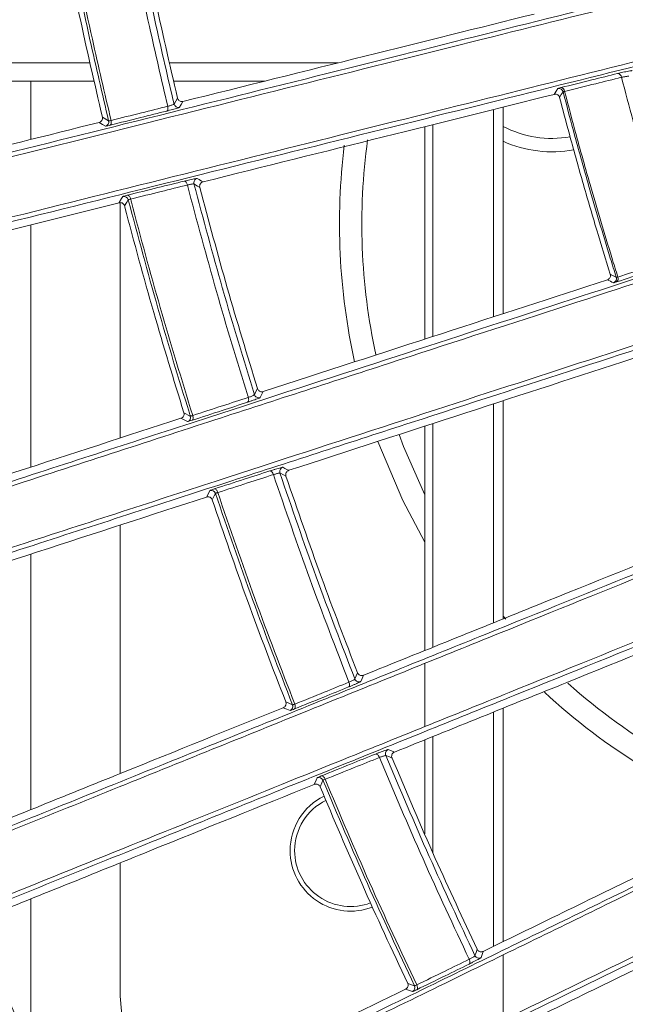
# Model space of a CAD drawing. Header units: millimetres. Extents: x 0 to 1118, y 0 to 864.
# Tile 312 of 512: x 475 to 482, y 399 to 410. Entities that reach past the tile are written whole.
import ezdxf

# ---------------------------------------------------------------- set-up
doc = ezdxf.new("R2010")
doc.units = ezdxf.units.MM
doc.styles.add('SLDTEXTSTYLE0', font='TXT', dxfattribs={"width": 0.605})
doc.dimstyles.new('SLDDIMSTYLE3', dxfattribs={"dimtxt": 3.175, "dimasz": 3.302, "dimexe": 0, "dimexo": 0.0625, "dimgap": 0.79375, "dimtad": 0, "dimtih": 1, "dimtoh": 1, "dimdec": 1, "dimlfac": 4, "dimrnd": 1e-09, "dimzin": 12, "dimdsep": 46, "dimtxsty": 'SLDTEXTSTYLE0', "dimsah": 1, "dimcen": 0.09, "dimadec": 0, "dimazin": 3, "dimtfac": 1, "dimtofl": 0, "dimtmove": 0, "dimatfit": 3, "dimfxl": 1, "dimfrac": 2, "dimtolj": 1, "dimtzin": 12, "dimarcsym": 0})

# ---------------------------------------------------------------- blocks, each defined once
blk = doc.blocks.new('_D_9')
at = {"color": 7, "linetype": 'Continuous', "lineweight": 0}
for p, q in [((522.125, 420.339), (447.138, 420.339)), ((448.738, 420.339), (448.738, 403.935)), ((448.738, 382.658), (448.738, 399.062)), ((465.736, 382.658), (447.138, 382.658))]:
    blk.add_line(p, q, dxfattribs=at)
for points in [[(448.738, 420.339), (448.23, 417.037), (449.246, 417.037)], [(448.738, 382.658), (449.246, 385.96), (448.23, 385.96)]]:
    blk.add_solid(points, dxfattribs=at)
at = {"color": 7, "linetype": 'Continuous', "lineweight": 0, "insert": (443.281, 403.155), "char_height": 3.175, "attachment_point": 1, "style": 'SLDTEXTSTYLE0'}
blk.add_mtext('150.7', dxfattribs=at)

msp = doc.modelspace()

# ---------------------------------------------------------------- linework, layer by layer
at = {"color": 7, "linetype": 'Continuous', "lineweight": 15}
for p, q in [((475.8638, 409.6419), (474.6521, 409.6419)), ((478.6299, 409.6419), (476.7506, 409.6419)), ((473.0685, 409.4396), (475.9095, 409.4396)), ((475.2003, 409.4396), (475.2003, 408.7867)), ((476.7961, 409.4396), (477.8185, 409.4396)), ((480.4732, 406.8418), (480.4732, 409.1485)), ((480.3646, 409.1214), (480.3646, 406.8065)), ((479.5982, 408.9303), (479.5982, 406.5575)), ((479.6896, 406.5872), (479.6896, 408.9531)), ((476.2003, 408.081), (476.2003, 405.4534)), ((475.2003, 407.8338), (475.2003, 405.1284)), ((480.4732, 403.433), (480.4732, 405.8695)), ((480.3646, 405.8343), (480.3646, 403.3891)), ((479.5982, 405.5852), (479.5982, 403.0795)), ((479.6896, 403.1164), (479.6896, 405.6149)), ((476.2003, 404.4811), (476.2003, 401.7065)), ((475.2003, 404.1562), (475.2003, 401.3025)), ((480.4732, 403.465), (480.5021, 403.4303)), ((479.5982, 402.9356), (479.5982, 402.2298)), ((480.4732, 399.8284), (480.4732, 402.4357)), ((480.3646, 402.3918), (480.3646, 399.7755)), ((479.6896, 400.8207), (479.6896, 402.1191)), ((479.5982, 402.0822), (479.5982, 401.0327)), ((476.2003, 400.7092), (476.2003, 399.2183)), ((475.2003, 400.3052), (475.2003, 398.8161)), ((480.4732, 398.9522), (480.4732, 399.6803)), ((476.2328, 398.8161), (476.2003, 399.2183))]:
    msp.add_line(p, q, dxfattribs=at)
at = {"color": 9, "linetype": 'Continuous', "lineweight": 0}
for p, q in [((476.0005, 409.0363), (476.0699, 408.995)), ((476.9102, 405.7351), (476.9821, 405.6988)), ((476.8777, 405.6735), (476.9508, 405.6367)), ((478.0479, 402.5054), (478.122, 402.4743)), ((479.4082, 399.3629), (479.484, 399.3372)), ((479.3846, 399.2975), (479.4617, 399.2713))]:
    msp.add_line(p, q, dxfattribs=at)
at = {"color": 9, "linetype": 'Continuous', "lineweight": 0, "flags": 128}
for points in [[(481.0435, 409.2907), (481.0644, 409.3247), (481.0836, 409.3559)], [(481.1426, 409.3196), (481.1231, 409.2879), (481.1036, 409.2563)], [(476.7301, 409.1573), (476.7318, 409.1481), (476.7327, 409.1391), (476.7326, 409.1306), (476.7316, 409.1228), (476.7297, 409.1161), (476.7269, 409.1107), (476.7235, 409.1068), (476.7194, 409.1045)], [(476.8002, 409.1827), (476.8196, 409.2156), (476.8392, 409.2485)], [(476.9, 409.2105), (476.8802, 409.1771), (476.8618, 409.1461)], [(476.0343, 408.9352), (476.0003, 408.9554), (475.9639, 408.9771)], [(476.0971, 408.9991), (476.0989, 408.9899), (476.0998, 408.9809), (476.0999, 408.9723), (476.0991, 408.9646), (476.0974, 408.958), (476.0949, 408.9526), (476.0917, 408.9487), (476.0879, 408.9465)], [(476.9144, 408.3221), (476.9192, 408.3219), (476.9242, 408.32), (476.9293, 408.3162), (476.9343, 408.3109), (476.9389, 408.3042), (476.943, 408.2963), (476.9465, 408.2876), (476.9492, 408.2783)], [(477.0209, 408.3027), (477.021, 408.3008), (477.0225, 408.2909)], [(477.0877, 408.2513), (477.0617, 408.2671), (477.0225, 408.2909)], [(477.0598, 408.3522), (477.0823, 408.3386), (477.1083, 408.3228), (477.1238, 408.3134)], [(476.2826, 408.1651), (476.2871, 408.1649), (476.2919, 408.1629), (476.2967, 408.1591), (476.3015, 408.1537), (476.3059, 408.147), (476.3099, 408.1391), (476.3133, 408.1303), (476.316, 408.1211)], [(476.1875, 408.0799), (476.1884, 408.0814), (476.2154, 408.1259), (476.2301, 408.15)], [(476.2896, 408.1138), (476.2742, 408.0884), (476.2478, 408.0449)], [(477.6975, 405.9371), (477.7146, 405.9711), (477.7317, 406.0052)], [(477.795, 405.9716), (477.7776, 405.937), (477.7616, 405.9049)], [(477.6291, 405.9064), (477.6314, 405.8974), (477.6328, 405.8885), (477.6333, 405.88), (477.6328, 405.8723), (477.6313, 405.8655), (477.6289, 405.8599), (477.6257, 405.8558), (477.6218, 405.8532)], [(477.0087, 405.7044), (477.0111, 405.6954), (477.0126, 405.6865), (477.0132, 405.678), (477.0128, 405.6703), (477.0115, 405.6635), (477.0094, 405.6581), (477.0064, 405.654), (477.0028, 405.6515)], [(477.8708, 405.086), (477.8757, 405.0862), (477.881, 405.0846), (477.8864, 405.0812), (477.8918, 405.0762), (477.897, 405.0698), (477.9017, 405.0622), (477.9057, 405.0537), (477.9091, 405.0446)], [(477.9793, 405.0735), (477.9794, 405.0723), (477.9816, 405.0626)], [(478.0145, 405.1264), (478.0388, 405.1139), (478.0667, 405.0995), (478.0808, 405.0922)], [(478.0492, 405.0277), (478.0213, 405.0421), (477.9816, 405.0626)], [(477.1634, 404.7941), (477.1875, 404.8408), (477.2009, 404.8668)], [(477.2515, 404.8853), (477.2561, 404.8854), (477.2611, 404.8837), (477.2663, 404.8803), (477.2715, 404.8752), (477.2764, 404.8688), (477.281, 404.8611), (477.285, 404.8526), (477.2883, 404.8435)], [(477.2628, 404.8348), (477.2488, 404.8076), (477.2259, 404.7634)], [(478.819, 402.762), (478.8336, 402.797), (478.8482, 402.832)], [(478.9138, 402.8029), (478.8989, 402.7673), (478.8852, 402.7344)], [(478.7527, 402.7261), (478.7556, 402.7173), (478.7575, 402.7086), (478.7585, 402.7002), (478.7585, 402.6924), (478.7574, 402.6856), (478.7553, 402.6799), (478.7523, 402.6755), (478.7486, 402.6726)], [(478.1478, 402.4812), (478.1508, 402.4725), (478.1528, 402.4637), (478.1539, 402.4554), (478.1541, 402.4477), (478.1532, 402.4409), (478.1513, 402.4352), (478.1486, 402.431), (478.145, 402.4282)], [(479.0506, 401.9243), (479.0556, 401.9249), (479.0611, 401.9237), (479.0668, 401.9207), (479.0726, 401.9161), (479.0783, 401.91), (479.0835, 401.9027), (479.0882, 401.8944), (479.0922, 401.8855)], [(479.2332, 401.879), (479.2038, 401.8917), (479.1636, 401.909)], [(479.1921, 401.9749), (479.2176, 401.9639), (479.2469, 401.9513), (479.2602, 401.9456)], [(478.4467, 401.6809), (478.4514, 401.6814), (478.4566, 401.68), (478.4621, 401.677), (478.4677, 401.6723), (478.4732, 401.6662), (478.4784, 401.6588), (478.483, 401.6506), (478.4869, 401.6417)], [(478.3661, 401.5843), (478.3867, 401.632), (478.3984, 401.6593)], [(478.4624, 401.6317), (478.4501, 401.6032), (478.4307, 401.5581)], [(480.1592, 399.6729), (480.1713, 399.7087), (480.1833, 399.7445)], [(480.2508, 399.7199), (480.2385, 399.6836), (480.2272, 399.65)], [(480.0953, 399.6319), (480.0987, 399.6233), (480.1013, 399.6148), (480.1027, 399.6065), (480.1032, 399.5988), (480.1025, 399.5919), (480.1007, 399.5861), (480.098, 399.5815), (480.0944, 399.5784)], [(479.5089, 399.3454), (479.5124, 399.3369), (479.515, 399.3283), (479.5166, 399.3201), (479.5172, 399.3124), (479.5167, 399.3056), (479.5152, 399.2999), (479.5127, 399.2954), (479.5093, 399.2924)]]:
    msp.add_lwpolyline(points, dxfattribs=at)
at = {"color": 7, "linetype": 'Continuous', "lineweight": 15, "flags": 128}
for points in [[(479.0742, 405.415), (479.3523, 404.7544), (479.5982, 404.2886)], [(479.3121, 405.4923), (479.3622, 405.3592), (479.5982, 404.8203)]]:
    msp.add_lwpolyline(points, dxfattribs=at)
at = {"color": 9, "linetype": 'Continuous', "lineweight": 0}
for centre, radius, start, end in [((481.7487, 409.4775), 0.0459, 4.55047, 86.48602), ((481.1143, 409.3203), 0.0458, 4.24423, 85.47757), ((481.0942, 409.307), 0.05, 14.5863, 102.19142), ((476.8488, 409.1944), 0.05, 193.58458, 285.08942), ((476.2412, 408.1012), 0.05, 14.56174, 102.86593), ((477.2136, 398.2592), 9.9934, 63.28737, 63.72507), ((481.6888, 407.2332), 0.05, 289.82361, 17.21954), ((481.7142, 407.2318), 0.0444, 305.49734, 24.9666), ((477.7452, 405.9522), 0.05, 197.60415, 289.10598), ((477.2154, 404.8189), 0.05, 18.54559, 106.8439), ((478.8655, 402.7804), 0.05, 201.62143, 293.13334), ((474.592, 394.1687), 8.955, 66.97157, 67.4938), ((479.2099, 401.9282), 0.05, 110.85568, 202.54495), ((478.4162, 401.6125), 0.05, 22.53486, 110.81101), ((480.2044, 399.6945), 0.05, 205.63275, 297.16885)]:
    msp.add_arc(centre, radius, start, end, dxfattribs=at)
at = {"color": 7, "linetype": 'Continuous', "lineweight": 15}
for centre, radius, start, end in [((476.0212, 408.9835), 0.05, 285.12869, 13.34738), ((481.0217, 409.9864), 1.1875, 242.49056, 279.67805), ((485.7717, 407.8458), 7.125, 172.93092, 192.4956), ((485.7717, 407.8458), 6.875, 172.17527, 192.27417), ((481.0217, 409.9864), 1.3375, 245.78929, 280.35846), ((477.071, 408.3035), 0.05, 102.90848, 180.82613), ((476.9343, 405.6839), 0.05, 289.15582, 17.32752), ((478.0291, 405.0785), 0.05, 106.88436, 185.75692), ((485.7717, 407.8458), 6.875, 228.27492, 251.31862), ((485.7717, 407.8458), 7.125, 227.23816, 249.56344), ((478.0754, 402.4561), 0.05, 293.17779, 21.31524), ((478.7717, 400.8458), 0.6763, 116.06765, 180), ((478.7717, 400.8458), 0.625, 116.16871, 180), ((478.7717, 400.8458), 0.6763, 180, 291.2219), ((478.7717, 400.8458), 0.625, 180, 290.816), ((479.4388, 399.3158), 0.05, 297.21094, 25.30607)]:
    msp.add_arc(centre, radius, start, end, dxfattribs=at)
for points, knots in [([(472.2245, 407.9565), (472.9129, 408.1281), (474.3026, 408.4746), (476.3194, 408.9776), (478.2844, 409.4676), (480.1898, 409.9428), (481.9996, 410.3942), (483.7085, 410.8204), (485.3189, 411.222), (487.363, 411.7318), (488.7915, 412.088), (489.7453, 412.3259)], [0, 0, 0, 0, 0.0916666, 0.185036, 0.2860216, 0.3870751, 0.4908426, 0.5946389, 0.6957425, 0.7968568, 1, 1, 1, 1]), ([(489.7202, 412.2702), (488.7709, 412.0336), (487.3453, 411.6781), (485.3029, 411.1687), (483.7026, 410.7695), (482.0216, 410.3501), (480.2328, 409.9038), (478.319, 409.4263), (476.3391, 408.9323), (474.6333, 408.5066), (473.2791, 408.1687), (472.5768, 407.9935), (472.2257, 407.9058)], [0, 0, 0, 0, 0.2024487, 0.3040552, 0.4056507, 0.5069712, 0.6082658, 0.7117605, 0.8151813, 0.9068115, 0.9534093, 1, 1, 1, 1]), ([(472.1781, 407.2203), (472.5422, 407.3111), (473.2704, 407.4928), (474.7007, 407.8495), (476.449, 408.2855), (478.4391, 408.7818), (480.3393, 409.2556), (482.1436, 409.7054), (483.8482, 410.1304), (485.4556, 410.5311), (487.4973, 411.04), (488.9255, 411.3958), (489.879, 411.6334)], [0, 0, 0, 0, 0.0477, 0.0954081, 0.1927469, 0.2927431, 0.3928061, 0.4955298, 0.5982817, 0.6984817, 0.7986923, 1, 1, 1, 1]), ([(489.9281, 411.5928), (488.9779, 411.356), (487.5509, 411.0003), (485.5086, 410.4912), (483.9085, 410.0923), (482.2274, 409.6733), (480.4384, 409.2274), (478.5246, 408.7504), (476.5123, 408.2488), (474.7507, 407.8097), (473.3173, 407.4524), (472.5726, 407.2668), (472.2003, 407.1739)], [0, 0, 0, 0, 0.2003383, 0.3008746, 0.4014004, 0.5017519, 0.6020778, 0.7045608, 0.8069713, 0.9025729, 0.9512908, 1, 1, 1, 1]), ([(476.8392, 409.2485), (476.7506, 409.631), (476.5749, 410.3898), (476.4269, 411.1547), (476.3534, 411.534)], [0, 0, 0, 0, 0.5040153, 1, 1, 1, 1]), ([(476.0005, 409.0363), (475.9126, 409.4168), (475.7331, 410.1936), (475.5771, 410.9795), (475.5016, 411.383), (475.5009, 411.3867)], [0, 0, 0, 0, 0.4875544, 0.9953142, 1, 1, 1, 1]), ([(480.8199, 410.1879), (480.2004, 410.0335), (478.957, 409.7234), (477.5874, 409.3819), (476.9, 409.2105)], [0, 0, 0, 0, 0.4981744, 1, 1, 1, 1]), ([(472.2278, 404.0725), (472.345, 404.1106), (472.8634, 404.279), (473.7714, 404.5741), (474.9408, 404.9541), (476.0856, 405.3261), (477.517, 405.7913), (479.1806, 406.3319), (481.0377, 406.9354), (482.8022, 407.5088), (484.4704, 408.051), (486.0455, 408.5629), (488.0482, 409.2137), (489.4538, 409.6705), (490.3922, 409.9755)], [0, 0, 0, 0, 0.0148984, 0.0658832, 0.1168795, 0.1691852, 0.2215015, 0.3180193, 0.414599, 0.5136308, 0.6126886, 0.7093105, 0.8059426, 1, 1, 1, 1]), ([(490.371, 409.9186), (489.4367, 409.6151), (488.0336, 409.1592), (486.0325, 408.5088), (484.4669, 408), (482.8246, 407.4661), (481.0794, 406.8987), (479.2151, 406.2926), (477.51, 405.7381), (476.0321, 405.2576), (474.8162, 404.8622), (473.5516, 404.4509), (472.6741, 404.1656), (472.2354, 404.023)], [0, 0, 0, 0, 0.1935044, 0.2905819, 0.3876494, 0.4844866, 0.5813002, 0.6801003, 0.7788331, 0.8333907, 0.887936, 0.9439764, 1, 1, 1, 1]), ([(481.1179, 409.366), (481.2341, 409.3948), (481.4468, 409.4476), (481.6564, 409.4997), (481.7515, 409.5233)], [0, 0, 0, 0, 0.5459961, 1, 1, 1, 1]), ([(482.376, 407.4531), (482.3266, 407.6124), (482.2229, 407.9472), (482.0728, 408.4601), (481.9277, 408.9767), (481.8376, 409.3178), (481.7944, 409.4811)], [0, 0, 0, 0, 0.2371591, 0.4984881, 0.7598396, 1, 1, 1, 1]), ([(472.1746, 403.316), (472.3818, 403.3833), (472.991, 403.5814), (473.9863, 403.9049), (475.1544, 404.2846), (476.2974, 404.6561), (477.7255, 405.1203), (479.3842, 405.6593), (481.2351, 406.2608), (482.9939, 406.8323), (484.6576, 407.3728), (486.2296, 407.8835), (488.2297, 408.5332), (489.6355, 408.9897), (490.5739, 409.2945)], [0, 0, 0, 0, 0.0260078, 0.076461, 0.1269259, 0.1786855, 0.2304553, 0.3258331, 0.4212715, 0.5191023, 0.6169583, 0.7125209, 0.8080936, 1, 1, 1, 1]), ([(490.6257, 409.257), (489.6902, 408.9531), (488.2855, 408.4967), (486.2847, 407.8467), (484.7195, 407.3383), (483.0776, 406.8049), (481.3327, 406.2381), (479.4691, 405.6328), (477.7874, 405.0865), (476.359, 404.6224), (475.2232, 404.2535), (474.0433, 403.8702), (473.0259, 403.5396), (472.4049, 403.3379), (472.197, 403.2703)], [0, 0, 0, 0, 0.1910487, 0.2868821, 0.3827056, 0.4783958, 0.5740632, 0.6716674, 0.7692062, 0.8198143, 0.8704137, 0.9221822, 0.9739384, 1, 1, 1, 1]), ([(477.1238, 408.3134), (477.8058, 408.4834), (479.1756, 408.825), (480.4191, 409.135), (481.0435, 409.2907)], [0, 0, 0, 0, 0.4978782, 1, 1, 1, 1]), ([(481.1036, 409.2563), (481.1021, 409.2606), (481.099, 409.2692), (481.0896, 409.2804), (481.0757, 409.2895), (481.0592, 409.2933), (481.0482, 409.2915), (481.0435, 409.2907)], [0, 0, 0, 0, 0.1514352, 0.302177, 0.511024, 0.7910646, 1, 1, 1, 1]), ([(481.6701, 407.2811), (481.6193, 407.4457), (481.513, 407.7901), (481.3595, 408.3169), (481.2215, 408.8108), (481.1385, 409.1245), (481.1036, 409.2563)], [0, 0, 0, 0, 0.2514783, 0.5262769, 0.8010751, 1, 1, 1, 1]), ([(476.8392, 409.2485), (476.8408, 409.2435), (476.8442, 409.2335), (476.8544, 409.2215), (476.8677, 409.2128), (476.8836, 409.2082), (476.8945, 409.2097), (476.9, 409.2105)], [0, 0, 0, 0, 0.1823121, 0.3641429, 0.5578603, 0.7752976, 1, 1, 1, 1]), ([(475.9639, 408.9771), (475.9698, 408.9793), (475.9817, 408.9836), (475.995, 408.9978), (476.0019, 409.015), (476.0022, 409.0284), (476.0008, 409.035), (476.0005, 409.0363)], [0, 0, 0, 0, 0.2590523, 0.5190146, 0.7521013, 0.9516619, 1, 1, 1, 1]), ([(475.9639, 408.9771), (475.3799, 408.8315), (474.204, 408.5383), (472.9438, 408.2241), (472.3094, 408.0659)], [0, 0, 0, 0, 0.4965846, 1, 1, 1, 1]), ([(477.1238, 408.3134), (477.118, 408.3112), (477.1063, 408.3069), (477.0932, 408.2925), (477.0861, 408.2749), (477.0857, 408.2604), (477.0873, 408.253), (477.0877, 408.2513)], [0, 0, 0, 0, 0.2502742, 0.5011014, 0.7339712, 0.9367215, 1, 1, 1, 1]), ([(477.7317, 406.0052), (477.6169, 406.3796), (477.3887, 407.1244), (477.1877, 407.877), (477.0877, 408.2513)], [0, 0, 0, 0, 0.5027552, 1, 1, 1, 1]), ([(472.2853, 407.107), (472.9535, 407.2736), (474.3019, 407.6098), (475.5553, 407.9223), (476.1875, 408.0799)], [0, 0, 0, 0, 0.4955588, 1, 1, 1, 1]), ([(476.2478, 408.0449), (476.246, 408.0497), (476.2426, 408.0592), (476.2323, 408.0705), (476.2193, 408.0785), (476.2037, 408.0824), (476.193, 408.0808), (476.1875, 408.0799)], [0, 0, 0, 0, 0.1833958, 0.3664569, 0.5585652, 0.7745467, 1, 1, 1, 1]), ([(476.9102, 405.7351), (476.796, 406.1083), (476.5629, 406.8701), (476.3524, 407.6432), (476.2489, 408.0407), (476.2478, 408.0449)], [0, 0, 0, 0, 0.4871875, 0.9945729, 1, 1, 1, 1]), ([(472.2311, 400.0104), (472.759, 400.2237), (473.6896, 400.5997), (474.988, 401.1243), (476.1449, 401.5917), (477.2757, 402.0487), (478.6758, 402.6144), (480.2928, 403.2678), (482.091, 403.9945), (483.8006, 404.6853), (485.4196, 405.3395), (486.9518, 405.9587), (488.904, 406.7476), (490.2819, 407.3043), (491.2015, 407.6759)], [0, 0, 0, 0, 0.0644808, 0.1136638, 0.1628584, 0.2133112, 0.263774, 0.3551071, 0.4464955, 0.5400466, 0.633621, 0.7250437, 0.8164754, 1, 1, 1, 1]), ([(491.1844, 407.6181), (490.2682, 407.248), (488.8925, 406.6924), (486.9417, 405.904), (485.4184, 405.2884), (483.823, 404.6435), (482.1308, 403.9595), (480.3262, 403.2299), (478.6943, 402.5701), (477.3011, 402.0068), (476.1838, 401.5551), (475.0222, 401.0854), (473.7093, 400.5545), (472.7721, 400.1755), (472.2461, 399.9629)], [0, 0, 0, 0, 0.18310725, 0.27492464, 0.3667331, 0.45835931, 0.54996447, 0.64331966, 0.73661531, 0.78581999, 0.83501552, 0.88534031, 0.9356523, 1, 1, 1, 1]), ([(481.6375, 407.2201), (481.6434, 407.2227), (481.6543, 407.2275), (481.6657, 407.2409), (481.6715, 407.2551), (481.6729, 407.2687), (481.671, 407.2771), (481.6701, 407.2811)], [0, 0, 0, 0, 0.2850016, 0.5277768, 0.7115978, 0.8623902, 1, 1, 1, 1]), ([(481.6375, 407.2201), (481.03, 407.0227), (479.8107, 406.6266), (478.4685, 406.1904), (477.795, 405.9716)], [0, 0, 0, 0, 0.49824477, 1, 1, 1, 1]), ([(472.1723, 399.2282), (472.8079, 399.4851), (473.9877, 399.9621), (475.657, 400.6369), (477.1809, 401.2528), (478.8263, 401.9178), (480.563, 402.6197), (482.3624, 403.3468), (484.0571, 404.0315), (485.8357, 404.7501), (487.6849, 405.4971), (489.5985, 406.27), (490.8197, 406.7631), (491.4303, 407.0097)], [0, 0, 0, 0, 0.07651412, 0.14204612, 0.20781672, 0.27346898, 0.36440841, 0.45564171, 0.54707281, 0.6382827, 0.75880363, 0.87940735, 1, 1, 1, 1]), ([(491.4846, 406.9755), (490.5669, 406.6048), (489.1893, 406.0482), (487.2388, 405.2603), (485.716, 404.6452), (484.1213, 404.001), (482.4298, 403.3178), (480.6264, 402.5893), (478.9942, 401.93), (477.5984, 401.3661), (476.4759, 400.9127), (475.3085, 400.4411), (473.8844, 399.8658), (472.8316, 399.4405), (472.1937, 399.1827)], [0, 0, 0, 0, 0.1804331, 0.2708964, 0.3613508, 0.4517151, 0.5420589, 0.6341008, 0.726085, 0.7748471, 0.8236003, 0.8734706, 0.9233283, 1, 1, 1, 1]), ([(478.0808, 405.0922), (478.7493, 405.3094), (480.0917, 405.7456), (481.311, 406.1417), (481.9231, 406.3406)], [0, 0, 0, 0, 0.4979623, 1, 1, 1, 1]), ([(477.7317, 406.0052), (477.7337, 406.0003), (477.7377, 405.9906), (477.7488, 405.9793), (477.7626, 405.9715), (477.7788, 405.968), (477.7896, 405.9704), (477.795, 405.9716)], [0, 0, 0, 0, 0.1817171, 0.3629614, 0.5568146, 0.7752414, 1, 1, 1, 1]), ([(476.8777, 405.6735), (476.8835, 405.6761), (476.8951, 405.6812), (476.9074, 405.6964), (476.9131, 405.7141), (476.9124, 405.7274), (476.9105, 405.7339), (476.9102, 405.7351)], [0, 0, 0, 0, 0.2605129, 0.5220529, 0.75488, 0.9529772, 1, 1, 1, 1]), ([(476.8777, 405.6735), (476.2672, 405.4751), (475.0367, 405.0753), (473.7113, 404.6446), (473.0435, 404.4276)], [0, 0, 0, 0, 0.4961408, 1, 1, 1, 1]), ([(472.6127, 395.8992), (473.0686, 396.1215), (473.9865, 396.5692), (475.2817, 397.2009), (476.4885, 397.7895), (477.6094, 398.3363), (478.7041, 398.8703), (480.0544, 399.5289), (481.6114, 400.2884), (483.3414, 401.1323), (484.9877, 401.9354), (486.5498, 402.6973), (488.0324, 403.4205), (489.926, 404.3443), (491.2714, 405.0005), (492.1692, 405.4384)], [0, 0, 0, 0, 0.05429632, 0.10933308, 0.15644777, 0.20357356, 0.2518491, 0.30013417, 0.38701522, 0.47394535, 0.56276742, 0.65160992, 0.73856778, 0.82553387, 1, 1, 1, 1]), ([(492.1562, 405.3799), (491.2612, 404.9436), (489.9176, 404.2885), (488.0251, 403.3653), (486.5508, 402.646), (485.0098, 401.8942), (483.379, 401.0984), (481.6434, 400.2514), (480.0738, 399.4853), (478.7303, 398.8296), (477.6483, 398.3015), (476.5232, 397.7522), (475.3085, 397.16), (474.0104, 396.5233), (473.0924, 396.0831), (472.6346, 395.8542), (472.6346, 395.8542)], [0, 0, 0, 0, 0.17417932, 0.2614739, 0.34876037, 0.43591026, 0.52304137, 0.61170061, 0.70030724, 0.74744747, 0.79457943, 0.84273993, 0.89088839, 0.94509032, 0.99999955, 1, 1, 1, 1]), ([(478.0808, 405.0922), (478.0752, 405.0896), (478.0638, 405.0845), (478.0517, 405.0692), (478.0459, 405.0511), (478.0465, 405.0366), (478.0487, 405.0294), (478.0492, 405.0277)], [0, 0, 0, 0, 0.2515839, 0.5038132, 0.7365534, 0.9378609, 1, 1, 1, 1]), ([(478.8482, 402.832), (478.7121, 403.1856), (478.4324, 403.9125), (478.1792, 404.6493), (478.0492, 405.0277)], [0, 0, 0, 0, 0.4863707, 1, 1, 1, 1]), ([(472.8776, 395.2458), (472.8776, 395.2458), (473.295, 395.4544), (474.1374, 395.8583), (475.3979, 396.4764), (476.6498, 397.0865), (478.0034, 397.7472), (479.4214, 398.439), (480.8959, 399.1584), (482.3115, 399.849), (484.064, 400.7039), (486.0767, 401.6856), (488.3003, 402.77), (490.4147, 403.801), (491.7675, 404.4605), (492.4441, 404.7902)], [0, 0, 0, 0, 0.0000006, 0.0499309, 0.0998717, 0.1519586, 0.2040624, 0.2716787, 0.3393281, 0.4087404, 0.4781705, 0.607752, 0.7374086, 0.8686915, 1, 1, 1, 1]), ([(492.5005, 404.7596), (491.8308, 404.433), (490.4915, 403.7797), (488.6202, 402.8672), (486.9019, 402.0293), (485.3556, 401.2752), (483.8484, 400.5403), (482.3917, 399.8299), (480.9869, 399.1449), (479.5004, 398.42), (478.0708, 397.7228), (476.734, 397.0709), (475.497, 396.4676), (474.2148, 395.8423), (473.338, 395.4147), (472.8996, 395.2009)], [0, 0, 0, 0, 0.12980889, 0.25959371, 0.3468664, 0.43416507, 0.52138431, 0.5892135, 0.65702677, 0.72632258, 0.79558267, 0.84571364, 0.89582999, 0.9479213, 1, 1, 1, 1]), ([(473.3292, 403.5483), (473.9864, 403.7618), (475.3124, 404.1926), (476.5428, 404.5924), (477.1634, 404.7941)], [0, 0, 0, 0, 0.4956492, 1, 1, 1, 1]), ([(477.2259, 404.7634), (477.2239, 404.768), (477.2198, 404.7773), (477.2088, 404.7878), (477.1953, 404.7948), (477.1794, 404.7977), (477.1688, 404.7953), (477.1634, 404.7941)], [0, 0, 0, 0, 0.1824601, 0.3645161, 0.5563371, 0.7730827, 1, 1, 1, 1]), ([(478.0479, 402.5054), (477.903, 402.8818), (477.6152, 403.6294), (477.3551, 404.3871), (477.2259, 404.7634)], [0, 0, 0, 0, 0.5034984, 1, 1, 1, 1]), ([(482.6601, 404.3166), (482.0675, 404.0772), (480.8782, 403.5966), (479.57, 403.0681), (478.9138, 402.8029)], [0, 0, 0, 0, 0.4983314, 1, 1, 1, 1]), ([(479.2602, 401.9456), (479.9118, 402.2089), (481.2201, 402.7374), (482.4094, 403.218), (483.0064, 403.4592)], [0, 0, 0, 0, 0.4980637, 1, 1, 1, 1]), ([(474.8074, 392.6017), (475.1945, 392.8252), (475.969, 393.2723), (477.1242, 393.9393), (478.2656, 394.5984), (479.5542, 395.3424), (480.9536, 396.1504), (482.4355, 397.006), (484.1091, 397.9724), (485.9327, 399.0254), (487.7209, 400.0579), (489.282, 400.9593), (491.1097, 402.0147), (492.4181, 402.7702), (493.2911, 403.2742)], [0, 0, 0, 0, 0.04863197, 0.09727467, 0.14766909, 0.19807737, 0.27122655, 0.34456254, 0.4178249, 0.53255635, 0.64734624, 0.73539382, 0.82344916, 1, 1, 1, 1]), ([(493.2824, 403.2153), (492.4115, 402.7127), (491.1045, 401.9584), (489.2777, 400.9036), (487.7386, 400.0148), (486.0007, 399.0111), (484.2208, 397.983), (482.549, 397.0172), (481.0174, 396.1324), (479.5952, 395.3107), (478.3171, 394.5722), (477.1977, 393.9254), (476.0386, 393.2557), (475.243, 392.796), (474.8453, 392.5662)], [0, 0, 0, 0, 0.17646509, 0.26485775, 0.35324274, 0.46386996, 0.574448, 0.65057789, 0.72678676, 0.80278725, 0.85131154, 0.89982393, 0.94991812, 1, 1, 1, 1]), ([(478.8482, 402.832), (478.8505, 402.8273), (478.8553, 402.8179), (478.867, 402.8074), (478.8813, 402.8006), (478.8978, 402.7982), (478.9084, 402.8013), (478.9138, 402.8029)], [0, 0, 0, 0, 0.1809233, 0.3613289, 0.5551408, 0.77474, 1, 1, 1, 1]), ([(475.3237, 392.0879), (475.6885, 392.2986), (476.4181, 392.7202), (477.5042, 393.3476), (478.5769, 393.9673), (479.8253, 394.6884), (481.2135, 395.4902), (482.7086, 396.3536), (484.3968, 397.3285), (486.2359, 398.3905), (488.0341, 399.4286), (489.5995, 400.3323), (491.4258, 401.3865), (492.7364, 402.1427), (493.6107, 402.6472)], [0, 0, 0, 0, 0.04625658, 0.09252205, 0.14025422, 0.18799727, 0.26234629, 0.33689117, 0.41135999, 0.52808021, 0.64486161, 0.73353641, 0.82221908, 1, 1, 1, 1]), ([(493.669, 402.6203), (492.7962, 402.1163), (491.4862, 401.36), (489.6593, 400.3054), (488.1142, 399.4134), (486.3634, 398.4028), (484.5634, 397.3637), (482.8715, 396.387), (481.3201, 395.4915), (479.8997, 394.6716), (478.6491, 393.9496), (477.5865, 393.3362), (476.4885, 392.7023), (475.7354, 392.2676), (475.359, 392.0502)], [0, 0, 0, 0, 0.17729844, 0.26609505, 0.35488409, 0.4673262, 0.57971746, 0.65713312, 0.73463046, 0.81190979, 0.85827114, 0.90462301, 0.95231657, 1, 1, 1, 1]), ([(478.0198, 402.4417), (477.4249, 402.2013), (476.2263, 401.717), (474.933, 401.1945), (474.2816, 400.9313)], [0, 0, 0, 0, 0.4962748, 1, 1, 1, 1]), ([(478.0198, 402.4417), (478.0254, 402.4447), (478.0367, 402.4507), (478.0474, 402.466), (478.0519, 402.4828), (478.0511, 402.496), (478.0486, 402.5032), (478.0479, 402.5054)], [0, 0, 0, 0, 0.262247, 0.525638, 0.7211033, 0.9172253, 1, 1, 1, 1]), ([(478.4467, 401.6809), (478.5549, 401.7245), (478.7576, 401.8062), (478.9575, 401.8868), (479.0506, 401.9243)], [0, 0, 0, 0, 0.5340223, 1, 1, 1, 1]), ([(479.2602, 401.9456), (479.2538, 401.942), (479.2419, 401.9353), (479.2313, 401.9172), (479.2282, 401.8985), (479.2305, 401.8856), (479.2329, 401.8797), (479.2332, 401.879)], [0, 0, 0, 0, 0.297226, 0.5515729, 0.7786608, 0.9730846, 1, 1, 1, 1]), ([(480.1833, 399.7445), (480.0258, 400.0814), (479.696, 400.7869), (479.392, 401.5042), (479.2332, 401.879)], [0, 0, 0, 0, 0.4774388, 1, 1, 1, 1]), ([(474.628, 400.074), (475.2694, 400.3332), (476.5633, 400.8559), (477.7618, 401.3402), (478.3661, 401.5843)], [0, 0, 0, 0, 0.495793, 1, 1, 1, 1]), ([(478.4307, 401.5581), (478.4283, 401.5626), (478.4236, 401.5715), (478.412, 401.5812), (478.398, 401.5873), (478.3819, 401.5891), (478.3715, 401.586), (478.3661, 401.5843)], [0, 0, 0, 0, 0.181311, 0.362199, 0.5535301, 0.7711199, 1, 1, 1, 1]), ([(479.4082, 399.3629), (479.2346, 399.7343), (478.8955, 400.46), (478.5832, 401.1978), (478.4307, 401.5581)], [0, 0, 0, 0, 0.5116855, 1, 1, 1, 1]), ([(483.8828, 401.4915), (483.3078, 401.211), (482.154, 400.6483), (480.8865, 400.03), (480.2508, 399.7199)], [0, 0, 0, 0, 0.4984329, 1, 1, 1, 1]), ([(477.6345, 389.7754), (477.8318, 389.9085), (478.3987, 390.2909), (479.3191, 390.9117), (480.3902, 391.6342), (481.4369, 392.3403), (482.7687, 393.2387), (484.3305, 394.2922), (486.0829, 395.4744), (487.7479, 396.5976), (489.2801, 397.6311), (490.694, 398.5849), (492.449, 399.7688), (493.716, 400.6235), (494.5613, 401.1936)], [0, 0, 0, 0, 0.0270339, 0.0776594, 0.1282978, 0.1802838, 0.2322809, 0.3319444, 0.431681, 0.53384, 0.636027, 0.726927, 0.8178342, 1, 1, 1, 1]), ([(494.5568, 401.1345), (493.7131, 400.5657), (492.4471, 399.7122), (490.6928, 398.5288), (489.2892, 397.582), (487.7809, 396.5643), (486.1329, 395.4523), (484.3742, 394.2654), (482.7974, 393.2012), (481.4717, 392.3064), (480.438, 391.6086), (479.3623, 390.8825), (478.4318, 390.2543), (477.8628, 389.8702), (477.6714, 389.741)], [0, 0, 0, 0, 0.1821714, 0.2733754, 0.3645721, 0.4646708, 0.5647439, 0.6667175, 0.7686121, 0.8192962, 0.8699701, 0.9218476, 0.9737107, 1, 1, 1, 1]), ([(480.6562, 398.8889), (481.2877, 399.1969), (482.5552, 399.8151), (483.709, 400.3779), (484.288, 400.6603)], [0, 0, 0, 0, 0.4981824, 1, 1, 1, 1]), ([(474.6007, 400.0081), (474.753, 399.6476), (475.0108, 399.0378), (475.3399, 398.3083), (475.5127, 397.9376), (475.5711, 397.8123)], [0, 0, 0, 0, 0.48893018, 0.82724871, 1, 1, 1, 1]), ([(480.1833, 399.7445), (480.186, 399.7399), (480.1913, 399.7309), (480.2038, 399.7213), (480.2185, 399.7154), (480.2351, 399.7142), (480.2455, 399.718), (480.2508, 399.7199)], [0, 0, 0, 0, 0.1799729, 0.3594048, 0.5530896, 0.7737797, 1, 1, 1, 1]), ([(479.3846, 399.2975), (479.3909, 399.3016), (479.4018, 399.3086), (479.4112, 399.3258), (479.4139, 399.3429), (479.4114, 399.3557), (479.4087, 399.3617), (479.4082, 399.3629)], [0, 0, 0, 0, 0.3104225, 0.5339428, 0.758617, 0.9529522, 1, 1, 1, 1]), ([(479.3846, 399.2975), (478.8966, 399.0594), (477.9158, 398.5811), (476.8668, 398.0694), (476.3397, 397.8123)], [0, 0, 0, 0, 0.4975736, 1, 1, 1, 1])]:
    msp.add_open_spline(points, degree=3, knots=knots, dxfattribs=at)
at = {"color": 9, "linetype": 'Continuous', "lineweight": 0}
for points, knots in [([(476.7301, 409.1573), (476.6608, 409.454), (476.4998, 410.1443), (476.3341, 410.9503), (476.2382, 411.4593), (476.2172, 411.5711)], [0, 0, 0, 0, 0.3703822, 0.8616403, 1, 1, 1, 1]), ([(476.291, 411.5783), (476.3117, 411.4684), (476.4071, 410.962), (476.5716, 410.1622), (476.7317, 409.4759), (476.8002, 409.1827)], [0, 0, 0, 0, 0.1368819, 0.6311647, 1, 1, 1, 1]), ([(476.0699, 408.995), (475.9994, 409.2968), (475.8363, 409.9954), (475.6675, 410.816), (475.5698, 411.3346), (475.5475, 411.4526)], [0, 0, 0, 0, 0.369966, 0.8565683, 1, 1, 1, 1]), ([(475.5746, 411.4584), (475.5968, 411.3404), (475.6944, 410.8221), (475.8632, 410.001), (476.0265, 409.3017), (476.0971, 408.9991)], [0, 0, 0, 0, 0.1432446, 0.6291914, 1, 1, 1, 1]), ([(481.7944, 409.4811), (481.6992, 409.4575), (481.4894, 409.4054), (481.2763, 409.3525), (481.16, 409.3237)], [0, 0, 0, 0, 0.4539936, 1, 1, 1, 1]), ([(481.7515, 409.5233), (481.7605, 409.5254), (481.7783, 409.5298), (481.8114, 409.5371), (481.8446, 409.5442), (481.8748, 409.5501), (481.8983, 409.5543), (481.9116, 409.5562), (481.9137, 409.556), (481.9145, 409.5559)], [0, 0, 0, 0, 0.149623, 0.2992626, 0.4489112, 0.5985156, 0.7480047, 0.8973356, 1, 1, 1, 1]), ([(481.7944, 409.4811), (481.799, 409.482), (481.808, 409.4837), (481.8247, 409.4867), (481.8415, 409.4895), (481.8568, 409.4919), (481.8686, 409.4936), (481.8753, 409.4944), (481.8763, 409.4944), (481.8767, 409.4943)], [0, 0, 0, 0, 0.1497655, 0.2995727, 0.4493674, 0.5989986, 0.7483828, 0.8974989, 1, 1, 1, 1]), ([(481.1179, 409.366), (481.114, 409.365), (481.1022, 409.362), (481.0877, 409.358), (481.085, 409.3566), (481.0836, 409.3559)], [0, 0, 0, 0, 0.1964295, 0.5982503, 1, 1, 1, 1]), ([(481.1426, 409.3196), (481.1433, 409.3199), (481.1447, 409.3204), (481.1521, 409.3221), (481.158, 409.3233), (481.16, 409.3237)], [0, 0, 0, 0, 0.40165331, 0.80342718, 1, 1, 1, 1]), ([(481.7366, 407.248), (481.7144, 407.3193), (481.6079, 407.6608), (481.4526, 408.1848), (481.2786, 408.8046), (481.1865, 409.1533), (481.1426, 409.3196)], [0, 0, 0, 0, 0.1039824, 0.4980747, 0.7606868, 1, 1, 1, 1]), ([(481.16, 409.3237), (481.2037, 409.1581), (481.2955, 408.8103), (481.4692, 408.1914), (481.6249, 407.6662), (481.7317, 407.3233), (481.7544, 407.2505)], [0, 0, 0, 0, 0.2380848, 0.5003582, 0.8939414, 1, 1, 1, 1]), ([(476.0971, 408.9991), (476.2109, 409.0275), (476.4233, 409.0806), (476.6328, 409.133), (476.7301, 409.1573)], [0, 0, 0, 0, 0.5357845, 1, 1, 1, 1]), ([(476.7194, 409.1045), (476.7198, 409.1046), (476.7296, 409.1071), (476.751, 409.1126), (476.7841, 409.1216), (476.8151, 409.1304), (476.8403, 409.138), (476.8577, 409.1438), (476.8605, 409.1454), (476.8618, 409.1461)], [0, 0, 0, 0, 0.0057465, 0.170878, 0.3363637, 0.5021861, 0.6681598, 0.8341082, 1, 1, 1, 1]), ([(476.7301, 409.1573), (476.7353, 409.1587), (476.7455, 409.1613), (476.7623, 409.1665), (476.7776, 409.1717), (476.7899, 409.1765), (476.7984, 409.1805), (476.7996, 409.182), (476.8002, 409.1827)], [0, 0, 0, 0, 0.17015893, 0.33523455, 0.5010321, 0.66728058, 0.83369883, 1, 1, 1, 1]), ([(476.7194, 409.1045), (476.6224, 409.0802), (476.4134, 409.0279), (476.2015, 408.9749), (476.0879, 408.9465)], [0, 0, 0, 0, 0.4642325, 1, 1, 1, 1]), ([(476.0343, 408.9352), (476.0344, 408.9351), (476.0352, 408.9349), (476.0417, 408.9358), (476.0602, 408.9397), (476.0787, 408.9442), (476.0879, 408.9465)], [0, 0, 0, 0, 0.0540692, 0.3695795, 0.6847888, 1, 1, 1, 1]), ([(476.0699, 408.995), (476.07, 408.995), (476.0705, 408.9945), (476.0739, 408.9944), (476.0832, 408.9958), (476.0925, 408.998), (476.0971, 408.9991)], [0, 0, 0, 0, 0.0542954, 0.3701957, 0.6853044, 1, 1, 1, 1]), ([(476.2826, 408.1651), (476.3956, 408.1932), (476.6077, 408.2459), (476.8168, 408.2979), (476.9144, 408.3221)], [0, 0, 0, 0, 0.5332184, 1, 1, 1, 1]), ([(476.9492, 408.2783), (476.8513, 408.2541), (476.6418, 408.202), (476.4293, 408.1492), (476.316, 408.1211)], [0, 0, 0, 0, 0.4667652, 1, 1, 1, 1]), ([(477.0598, 408.3522), (477.0598, 408.3522), (477.0592, 408.3525), (477.054, 408.3522), (477.0361, 408.3491), (477.0098, 408.3439), (476.9783, 408.3371), (476.9446, 408.3295), (476.9244, 408.3246), (476.9144, 408.3221)], [0, 0, 0, 0, 0.00785801, 0.17314426, 0.33851227, 0.50391045, 0.66929194, 0.83464002, 1, 1, 1, 1]), ([(476.9492, 408.2783), (476.9542, 408.2794), (476.9644, 408.2816), (476.9814, 408.285), (476.9973, 408.2879), (477.0104, 408.29), (477.02, 408.2912), (477.0217, 408.291), (477.0225, 408.2909)], [0, 0, 0, 0, 0.1653465, 0.3307598, 0.4962415, 0.6617071, 0.8270555, 1, 1, 1, 1]), ([(477.6291, 405.9064), (477.6272, 405.9125), (477.5038, 406.3049), (477.2659, 407.0925), (477.0552, 407.8811), (476.9492, 408.2783)], [0, 0, 0, 0, 0.0077271, 0.5002026, 1, 1, 1, 1]), ([(477.0225, 408.2909), (477.1266, 407.9), (477.2318, 407.5049), (477.4567, 406.7202), (477.5777, 406.3266), (477.6975, 405.9371)], [0, 0, 0, 0, 0.4955325, 0.5008, 1, 1, 1, 1]), ([(476.2826, 408.1651), (476.281, 408.1647), (476.2699, 408.162), (476.2517, 408.1572), (476.2341, 408.1521), (476.2314, 408.1507), (476.2301, 408.15)], [0, 0, 0, 0, 0.0509331, 0.3673023, 0.6836746, 1, 1, 1, 1]), ([(476.2896, 408.1138), (476.2903, 408.1142), (476.2916, 408.115), (476.3004, 408.1174), (476.3096, 408.1196), (476.3152, 408.1209), (476.316, 408.1211)], [0, 0, 0, 0, 0.3163325, 0.6326453, 0.9490534, 1, 1, 1, 1]), ([(476.9821, 405.6988), (476.9787, 405.7097), (476.8531, 406.109), (476.6109, 406.9108), (476.3977, 407.7091), (476.2896, 408.1138)], [0, 0, 0, 0, 0.0135744, 0.499883, 1, 1, 1, 1]), ([(476.316, 408.1211), (476.3188, 408.1101), (476.4239, 407.705), (476.6434, 406.896), (476.8857, 406.1056), (477.0087, 405.7044)], [0, 0, 0, 0, 0.0135787, 0.4992225, 1, 1, 1, 1]), ([(482.3607, 407.398), (482.2683, 407.3679), (482.063, 407.301), (481.8546, 407.233), (481.74, 407.1956)], [0, 0, 0, 0, 0.44987007, 1, 1, 1, 1]), ([(481.7544, 407.2505), (481.8692, 407.2879), (482.0779, 407.3559), (482.2835, 407.4229), (482.376, 407.4531)], [0, 0, 0, 0, 0.5501395, 1, 1, 1, 1]), ([(481.6701, 407.2811), (481.6811, 407.2756), (481.6924, 407.27), (481.7147, 407.2589), (481.7258, 407.2534), (481.7366, 407.248)], [0, 0, 0, 0, 0.4999974, 0.509853, 1, 1, 1, 1]), ([(481.7058, 407.1861), (481.7063, 407.1861), (481.7078, 407.186), (481.7176, 407.1885), (481.7325, 407.1933), (481.74, 407.1956)], [0, 0, 0, 0, 0.19536165, 0.59764422, 1, 1, 1, 1]), ([(481.7366, 407.248), (481.7369, 407.2478), (481.7379, 407.2471), (481.743, 407.2474), (481.7506, 407.2495), (481.7544, 407.2505)], [0, 0, 0, 0, 0.19621332, 0.59887738, 1, 1, 1, 1]), ([(477.6218, 405.8532), (477.5268, 405.8222), (477.322, 405.7555), (477.1142, 405.6878), (477.0028, 405.6515)], [0, 0, 0, 0, 0.463471, 1, 1, 1, 1]), ([(477.0087, 405.7044), (477.1204, 405.7407), (477.3286, 405.8085), (477.5339, 405.8754), (477.6291, 405.9064)], [0, 0, 0, 0, 0.536546, 1, 1, 1, 1]), ([(477.6218, 405.8532), (477.6223, 405.8534), (477.6322, 405.8566), (477.6533, 405.8637), (477.6857, 405.8749), (477.716, 405.8859), (477.7406, 405.8953), (477.7577, 405.9023), (477.7603, 405.904), (477.7616, 405.9049)], [0, 0, 0, 0, 0.0095009, 0.1738687, 0.3386444, 0.5038297, 0.6692263, 0.8346034, 1, 1, 1, 1]), ([(477.6291, 405.9064), (477.6343, 405.9081), (477.6445, 405.9115), (477.6609, 405.9178), (477.6758, 405.9242), (477.6878, 405.9299), (477.6959, 405.9346), (477.697, 405.9363), (477.6975, 405.9371)], [0, 0, 0, 0, 0.1729617, 0.3372341, 0.5023281, 0.6680826, 0.8340373, 1, 1, 1, 1]), ([(476.9508, 405.6367), (476.9509, 405.6366), (476.9516, 405.6364), (476.9578, 405.6377), (476.9757, 405.6428), (476.9937, 405.6486), (477.0028, 405.6515)], [0, 0, 0, 0, 0.0464956, 0.3645774, 0.682264, 1, 1, 1, 1]), ([(476.9821, 405.6988), (476.9822, 405.6988), (476.9827, 405.6983), (476.986, 405.6983), (476.9951, 405.7002), (477.0042, 405.703), (477.0087, 405.7044)], [0, 0, 0, 0, 0.0466375, 0.3653531, 0.68299457, 1, 1, 1, 1]), ([(477.2515, 404.8853), (477.3624, 404.9212), (477.5702, 404.9886), (477.7752, 405.055), (477.8708, 405.086)], [0, 0, 0, 0, 0.5335722, 1, 1, 1, 1]), ([(478.0145, 405.1264), (478.0145, 405.1264), (478.0139, 405.1266), (478.0084, 405.1258), (477.9906, 405.1215), (477.9645, 405.1144), (477.9335, 405.1054), (477.9004, 405.0954), (477.8807, 405.0891), (477.8708, 405.086)], [0, 0, 0, 0, 0.0121057, 0.1766478, 0.341259, 0.5059448, 0.6706369, 0.8353255, 1, 1, 1, 1]), ([(477.9091, 405.0446), (477.8132, 405.0135), (477.6078, 404.947), (477.3995, 404.8795), (477.2883, 404.8435)], [0, 0, 0, 0, 0.46640827, 1, 1, 1, 1]), ([(477.9091, 405.0446), (477.914, 405.046), (477.924, 405.0488), (477.9407, 405.0533), (477.9564, 405.0574), (477.9694, 405.0605), (477.979, 405.0625), (477.9808, 405.0626), (477.9816, 405.0626)], [0, 0, 0, 0, 0.1647476, 0.3295358, 0.4943366, 0.6590328, 0.8236219, 1, 1, 1, 1]), ([(478.7527, 402.7261), (478.6046, 403.1099), (478.3086, 403.8773), (478.0422, 404.6556), (477.9091, 405.0446)], [0, 0, 0, 0, 0.5001862, 1, 1, 1, 1]), ([(477.9816, 405.0626), (478.1142, 404.6756), (478.3788, 403.9034), (478.6725, 403.1419), (478.819, 402.762)], [0, 0, 0, 0, 0.5010769, 1, 1, 1, 1]), ([(477.2515, 404.8853), (477.2502, 404.8849), (477.2396, 404.8814), (477.222, 404.8755), (477.2048, 404.8692), (477.2022, 404.8676), (477.2009, 404.8668)], [0, 0, 0, 0, 0.042469, 0.3617156, 0.6808505, 1, 1, 1, 1]), ([(477.2628, 404.8348), (477.2635, 404.8352), (477.2648, 404.836), (477.2735, 404.839), (477.2823, 404.8417), (477.2877, 404.8433), (477.2883, 404.8435)], [0, 0, 0, 0, 0.31909348, 0.63817166, 0.95754045, 1, 1, 1, 1]), ([(478.122, 402.4743), (477.9713, 402.8648), (477.6698, 403.6461), (477.3985, 404.4385), (477.2628, 404.8348)], [0, 0, 0, 0, 0.4998037, 1, 1, 1, 1]), ([(477.2883, 404.8435), (477.4237, 404.4478), (477.6951, 403.6548), (477.9967, 402.8729), (478.1478, 402.4812)], [0, 0, 0, 0, 0.4990622, 1, 1, 1, 1]), ([(478.7486, 402.6726), (478.6562, 402.6352), (478.4564, 402.5543), (478.2539, 402.4723), (478.145, 402.4282)], [0, 0, 0, 0, 0.4625803, 1, 1, 1, 1]), ([(478.1478, 402.4812), (478.2569, 402.5254), (478.4599, 402.6076), (478.6601, 402.6886), (478.7527, 402.7261)], [0, 0, 0, 0, 0.53744, 1, 1, 1, 1]), ([(478.7486, 402.6726), (478.7493, 402.6729), (478.7591, 402.6769), (478.7801, 402.6856), (478.8115, 402.6991), (478.841, 402.7122), (478.8649, 402.7233), (478.8815, 402.7315), (478.8839, 402.7334), (478.8852, 402.7344)], [0, 0, 0, 0, 0.0140764, 0.177518, 0.3414323, 0.5058472, 0.6705753, 0.835305, 1, 1, 1, 1]), ([(478.7527, 402.7261), (478.7579, 402.7282), (478.7679, 402.7323), (478.784, 402.7398), (478.7984, 402.7472), (478.8099, 402.7539), (478.8176, 402.7593), (478.8185, 402.7611), (478.819, 402.762)], [0, 0, 0, 0, 0.1764101, 0.3397154, 0.5040229, 0.6691648, 0.8345729, 1, 1, 1, 1]), ([(478.122, 402.4743), (478.1231, 402.4741), (478.1251, 402.4736), (478.1347, 402.4763), (478.1434, 402.4796), (478.1478, 402.4812)], [0, 0, 0, 0, 0.358852, 0.6797807, 1, 1, 1, 1]), ([(478.0951, 402.4101), (478.0952, 402.4101), (478.0959, 402.4099), (478.1016, 402.4115), (478.1188, 402.4177), (478.1363, 402.4247), (478.145, 402.4282)], [0, 0, 0, 0, 0.03687414, 0.35823458, 0.67912058, 1, 1, 1, 1]), ([(479.0922, 401.8855), (478.9988, 401.8479), (478.7985, 401.7672), (478.5954, 401.6854), (478.4869, 401.6417)], [0, 0, 0, 0, 0.4659583, 1, 1, 1, 1]), ([(479.1921, 401.9749), (479.192, 401.9749), (479.1913, 401.9751), (479.1856, 401.9738), (479.1678, 401.9682), (479.1421, 401.9592), (479.1116, 401.948), (479.0793, 401.9358), (479.0602, 401.9281), (479.0506, 401.9243)], [0, 0, 0, 0, 0.0172172, 0.1808487, 0.3445801, 0.5083875, 0.6722498, 0.8361221, 1, 1, 1, 1]), ([(479.0922, 401.8855), (479.097, 401.8873), (479.1067, 401.8908), (479.1231, 401.8964), (479.1385, 401.9016), (479.1514, 401.9057), (479.161, 401.9086), (479.1627, 401.9088), (479.1636, 401.909)], [0, 0, 0, 0, 0.1640034, 0.3280353, 0.4919746, 0.6558095, 0.8195006, 1, 1, 1, 1]), ([(480.0953, 399.6319), (479.9209, 400.0043), (479.5722, 400.7491), (479.2521, 401.5068), (479.0922, 401.8855)], [0, 0, 0, 0, 0.5001585, 1, 1, 1, 1]), ([(479.1636, 401.909), (479.3229, 401.5321), (479.6407, 400.7803), (479.9867, 400.0414), (480.1592, 399.6729)], [0, 0, 0, 0, 0.5013733, 1, 1, 1, 1]), ([(478.4467, 401.6809), (478.4458, 401.6805), (478.4358, 401.6765), (478.4189, 401.6695), (478.4022, 401.662), (478.3997, 401.6602), (478.3984, 401.6593)], [0, 0, 0, 0, 0.03205825, 0.35475777, 0.67737132, 1, 1, 1, 1]), ([(478.4624, 401.6317), (478.4631, 401.6321), (478.4644, 401.633), (478.473, 401.6365), (478.4821, 401.6399), (478.4869, 401.6417)], [0, 0, 0, 0, 0.32263556, 0.64542623, 1, 1, 1, 1]), ([(479.484, 399.3372), (479.3065, 399.7161), (478.9513, 400.4743), (478.6255, 401.2458), (478.4624, 401.6317)], [0, 0, 0, 0, 0.4997235, 1, 1, 1, 1]), ([(478.4869, 401.6417), (478.6495, 401.2565), (478.9755, 400.4845), (479.3309, 399.7256), (479.5089, 399.3454)], [0, 0, 0, 0, 0.4988968, 1, 1, 1, 1]), ([(475.6135, 397.4435), (475.5712, 397.5325), (475.3449, 398.0091), (474.9541, 398.8647), (474.6269, 399.6406), (474.4665, 400.0211)], [0, 0, 0, 0, 0.1047962, 0.5609292, 1, 1, 1, 1]), ([(474.5249, 400.0402), (474.6847, 399.6614), (475.0112, 398.8877), (475.4003, 398.0365), (475.6254, 397.5627), (475.6666, 397.4759)], [0, 0, 0, 0, 0.4394155, 0.8973549, 1, 1, 1, 1]), ([(479.5089, 399.3454), (479.6149, 399.3972), (479.8117, 399.4933), (480.0057, 399.5881), (480.0953, 399.6319)], [0, 0, 0, 0, 0.5384338, 1, 1, 1, 1]), ([(480.0944, 399.5784), (480.005, 399.5347), (479.8113, 399.44), (479.615, 399.344), (479.5093, 399.2924)], [0, 0, 0, 0, 0.4615853, 1, 1, 1, 1]), ([(480.2272, 399.65), (480.226, 399.649), (480.2237, 399.6469), (480.2078, 399.6375), (480.1847, 399.6248), (480.1561, 399.6096), (480.1257, 399.5939), (480.1051, 399.5836), (480.0954, 399.5789), (480.0944, 399.5784)], [0, 0, 0, 0, 0.1639447, 0.3278839, 0.4918302, 0.6553801, 0.8183203, 0.9806756, 1, 1, 1, 1]), ([(480.0953, 399.6319), (480.0958, 399.6321), (480.1007, 399.6344), (480.111, 399.6396), (480.126, 399.6479), (480.1398, 399.6564), (480.1508, 399.664), (480.1581, 399.67), (480.1589, 399.6719), (480.1592, 399.6729)], [0, 0, 0, 0, 0.0192241, 0.1805908, 0.3427533, 0.5060948, 0.6704466, 0.8352076, 1, 1, 1, 1]), ([(479.4617, 399.2713), (479.4617, 399.2713), (479.4624, 399.2711), (479.4676, 399.2729), (479.4841, 399.2802), (479.5009, 399.2883), (479.5093, 399.2924)], [0, 0, 0, 0, 0.025515, 0.3508211, 0.6753882, 1, 1, 1, 1]), ([(479.484, 399.3372), (479.4851, 399.337), (479.4871, 399.3366), (479.4962, 399.3397), (479.5047, 399.3435), (479.5089, 399.3454)], [0, 0, 0, 0, 0.35162668, 0.67630771, 1, 1, 1, 1])]:
    msp.add_open_spline(points, degree=3, knots=knots, dxfattribs=at)

# ---------------------------------------------------------------- dimensions: what is measured, and where the dimension line sits
at = {"color": 7, "linetype": 'Continuous', "lineweight": 0}
dim = msp.add_linear_dim(base=(448.7385, 420.3386), p1=(467.3357, 382.6583), p2=(523.7253, 420.3386), angle=90, dimstyle='SLDDIMSTYLE3', dxfattribs=at)
dim.commit()
dim.dimension.update_dxf_attribs({"geometry": '_D_9', "text_midpoint": (448.7385, 401.4985), "dimtype": 160})

doc.saveas('drawing.dxf')
